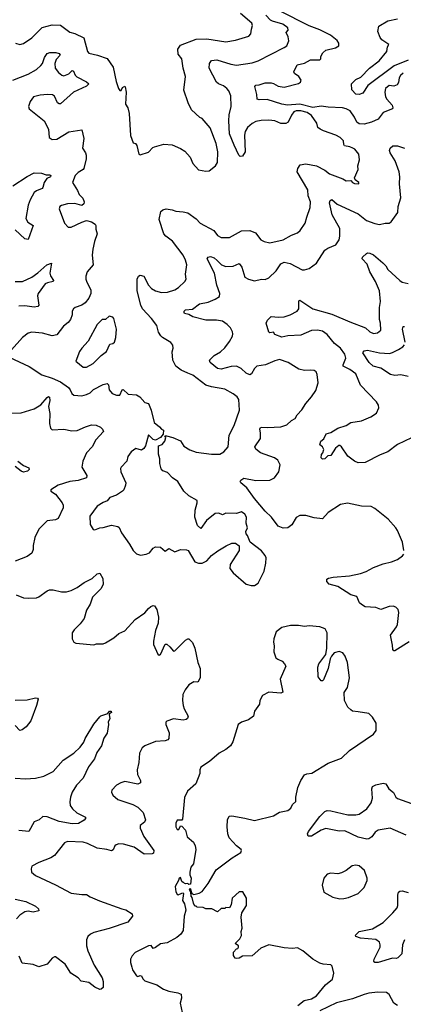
# Model space of a CAD drawing. Extents: x 1954683 to 2060285, y 904798 to 1016299.
# Tile 425 of 472: x 2023113 to 2026335, y 990055 to 998323. Entities that reach past the tile are written whole.
import ezdxf

# ---------------------------------------------------------------- set-up
doc = ezdxf.new("R2010")
doc.units = 0

msp = doc.modelspace()

# ---------------------------------------------------------------- linework, layer by layer
at = {"layer": '0CON10XD'}
for points in [[(2024705, 997053.3), (2024758.8, 997095), (2024774.2, 997125), (2024778.5, 997215), (2024762.5, 997285), (2024714, 997415), (2024645, 997493.3), (2024625, 997503.3), (2024556.7, 997565), (2024526.7, 997625), (2024491.2, 997731.2), (2024505.7, 997845), (2024485.5, 997915), (2024474.5, 997995), (2024444.5, 998035), (2024440.4, 998075), (2024465, 998109.5), (2024595, 998159.2), (2024685, 998163.3), (2024845, 998138.6), (2024925, 998152), (2025036.7, 998185), (2025053.8, 998205), (2025060, 998245), (2025069.2, 998275), (2025063.3, 998295), (2024966.5, 998375)], [(2026335, 997874.6), (2026310.4, 997855), (2026299.2, 997835), (2026294.6, 997795), (2026282.9, 997775), (2026255, 997764.6), (2026215, 997770.6), (2026185.7, 997745), (2026178.6, 997715), (2026184.5, 997675), (2026195.5, 997655), (2026240.9, 997605), (2026247.7, 997582.3), (2026245, 997574.6), (2026165.6, 997545), (2026125, 997487.7), (2026067.6, 997462.4), (2026005, 997446.8), (2025965, 997448.6), (2025945, 997462.5), (2025925.2, 997505.2), (2025888.7, 997558.7), (2025855, 997575.4), (2025822.9, 997582.9), (2025705, 997587.9), (2025645, 997597.5), (2025575, 997584.8), (2025465, 997615.2), (2025363.5, 997606.5), (2025315, 997614.2), (2025192.4, 997652.4), (2025125, 997649.5), (2025107.1, 997657.1), (2025105.7, 997695), (2025086.7, 997763.3), (2025095, 997773.3), (2025124.1, 997775.9), (2025175, 997794), (2025225, 997792), (2025245, 997787.5), (2025284.6, 997764.6), (2025335, 997756.2), (2025455, 997786.2), (2025470.5, 997799.5), (2025476, 997815), (2025457.5, 997845), (2025421.3, 997871.3), (2025415.7, 997885), (2025444.4, 997945), (2025505, 997959.1), (2025555, 997987.1), (2025633.9, 997986.1), (2025641.2, 997995), (2025643, 998013), (2025660, 998045), (2025685, 998066.2), (2025765, 998088), (2025793.3, 998105), (2025794, 998125), (2025779.1, 998149.1), (2025722.8, 998192.8), (2025635, 998239.1), (2025545, 998270.7), (2025295, 998396.6)], [(2025085, 993572.5), (2025115, 993590), (2025165, 993692.5), (2025180.7, 993759.3), (2025181.9, 993805), (2025174.3, 993825), (2025145, 993864), (2025050, 993935), (2025025, 993992.5), (2025014, 994005), (2025012.5, 994025), (2025025.6, 994055), (2025013.8, 994096.2), (2025016.9, 994145), (2025005, 994170), (2024975, 994190), (2024933.6, 994176.4), (2024845, 994178), (2024815, 994166.2), (2024785, 994178.8), (2024755, 994176.2), (2024683, 994117), (2024635, 994050), (2024606.4, 994076.4), (2024584.3, 994145), (2024585.8, 994205), (2024603.8, 994265), (2024602.5, 994285), (2024535, 994323.8), (2024491.2, 994365), (2024440, 994445), (2024396.2, 994476.2), (2024355, 994522), (2024314.3, 994534.3), (2024300.8, 994550.8), (2024290, 994595), (2024291.2, 994635), (2024280, 994675), (2024280, 994745), (2024310, 994755), (2024332.5, 994785), (2024340, 994815), (2024331.7, 994828.3), (2024345, 994830), (2024400, 994815), (2024465, 994786.2), (2024492.1, 994742.1), (2024540.9, 994710.9), (2024595, 994690.8), (2024724.4, 994674.4), (2024795, 994675.8), (2024826.7, 994695), (2024862.7, 994737.3), (2024873.3, 994835), (2024914.2, 994915), (2024960, 995045), (2024953.9, 995133.9), (2024938.8, 995155), (2024905, 995182), (2024835, 995220.5), (2024725, 995239.4), (2024675.3, 995255.3), (2024567.2, 995337.2), (2024525.9, 995354.1), (2024468.8, 995378.8), (2024424, 995415), (2024398.6, 995465), (2024394.4, 995535), (2024402.2, 995565), (2024398.9, 995588.9), (2024382, 995612), (2024313.6, 995653.6), (2024298.9, 995668.9), (2024278.9, 995698.9), (2024264.5, 995755), (2024220, 995815), (2024144.3, 995894.3), (2024129.7, 995925), (2024098.8, 996045), (2024100, 996145), (2024111.2, 996168.8), (2024125, 996178), (2024155, 996168.8), (2024195.6, 996095), (2024221.4, 996065), (2024255, 996047.5), (2024305, 996033.6), (2024355.5, 996034.5), (2024415, 996056), (2024446.7, 996075), (2024500, 996125), (2024510, 996145), (2024506.2, 996185), (2024515.7, 996264.3), (2024505.9, 996304.1), (2024486.9, 996345), (2024397.5, 996462.5), (2024340.6, 996505), (2024324.6, 996524.6), (2024284.5, 996644.5), (2024297.8, 996712.2), (2024315, 996726.7), (2024344.1, 996735.9), (2024395, 996727.1), (2024425, 996714.5), (2024485, 996711.1), (2024525, 996701.9), (2024595, 996651.9), (2024628, 996615), (2024742.4, 996552.4), (2024775, 996512), (2024805, 996492.9), (2024875, 996492.9), (2024975, 996549.2), (2025045, 996553.8), (2025092.8, 996532.8), (2025138.8, 996475), (2025165, 996461.4), (2025215, 996449.4), (2025326.4, 996473.6), (2025395, 996514), (2025446.6, 996533.4), (2025468.3, 996551.7), (2025510.8, 996615), (2025525.6, 996665.6), (2025553.3, 996745), (2025554.5, 996794.5), (2025535.5, 996845), (2025533.3, 996895), (2025443.5, 997045), (2025449.4, 997075), (2025468.8, 997105), (2025515, 997112.5), (2025605, 997096.9), (2025675, 997059.2), (2025715, 997029.2), (2025826.6, 996986.6), (2025855, 996970), (2025895, 996972.5), (2025907, 996957), (2025925, 996947.5), (2025960, 996945), (2025960, 996955), (2025929.3, 996979.3), (2025926.2, 996995), (2025955.6, 997065), (2025954, 997095), (2025965.9, 997145.9), (2025962.5, 997195), (2025926.7, 997235), (2025910, 997245), (2025886.3, 997256.3), (2025841.4, 997265), (2025834, 997275), (2025833.8, 997305), (2025804.1, 997334.1), (2025767.5, 997355), (2025665, 997389.2), (2025636.7, 997405), (2025618, 997418), (2025607.8, 997455), (2025565, 997518.2), (2025527.5, 997545), (2025475, 997559.3), (2025435, 997558.2), (2025415, 997548.8), (2025395, 997522.9), (2025367.5, 997462.5), (2025349.2, 997450.8), (2025305, 997451.9), (2025256.1, 997473.9), (2025205, 997478.9), (2025142.4, 997477.6), (2025095, 997468.1), (2025065, 997452.9), (2025025, 997416.9), (2025005.5, 997385), (2025000, 997355), (2025008.1, 997215), (2024985, 997176.7), (2024965, 997173.3), (2024954.4, 997184.4), (2024915, 997268.6), (2024875.8, 997365), (2024868.8, 997475), (2024872.5, 997525), (2024889.6, 997595), (2024885.4, 997685), (2024868.5, 997725), (2024852.9, 997745), (2024825, 997766.7), (2024783.5, 997783.5), (2024765, 997799.2), (2024704, 997915), (2024706.2, 997955), (2024725, 997981.2), (2024767.5, 997985), (2024885, 997949.3), (2024935, 997941.3), (2025065, 997961.5), (2025115, 997978.2), (2025335, 998089.4), (2025355.6, 998105), (2025373.9, 998146.1), (2025368.5, 998178.5), (2025350, 998215), (2025368, 998235), (2025365.6, 998255), (2025324.2, 998285), (2025235, 998310.5), (2025220.2, 998320.2), (2025180.1, 998360.1)], [(2026375, 997982.6), (2026258.8, 997935), (2026038.1, 997771.9), (2025993.8, 997705), (2025965, 997694.2), (2025936.8, 997696.8), (2025902.5, 997735), (2025900.8, 997785), (2025935, 997822.2), (2025978.4, 997841.6), (2026050, 997915), (2026132, 997978), (2026197.1, 998055), (2026202, 998095), (2026213.8, 998115), (2026155, 998154.6), (2026140.6, 998175), (2026119.6, 998225), (2026130, 998270), (2026205, 998314.6), (2026285, 998330.6)], [(2023077.5, 998125), (2023115, 998113.8), (2023145, 998123.8), (2023215, 998172), (2023301.1, 998258.9), (2023385, 998281.1), (2023456.6, 998276.6), (2023535, 998217.5), (2023576.1, 998206.1), (2023650.9, 998170.9), (2023682.9, 998055), (2023692.4, 998042.4), (2023765.7, 998025.7), (2023846.6, 997996.6), (2023896.9, 997925), (2023923, 997803), (2023943.3, 997745), (2023955, 997727.5), (2023965, 997727.5), (2023976.7, 997755), (2023995, 997763.8), (2023999.1, 997759.1), (2024007.5, 997715), (2024002.5, 997615), (2024022.3, 997582.3), (2024031.5, 997535), (2024045, 997350), (2024065, 997290), (2024085, 997282.5), (2024096.8, 997266.8), (2024115, 997193.8), (2024125, 997188.8), (2024195, 997211.2), (2024230.8, 997249.2), (2024244.2, 997255.8), (2024325, 997278), (2024392.5, 997272.5), (2024465, 997242.9), (2024499.7, 997219.7), (2024545, 997167.5), (2024566.4, 997116.4), (2024615, 997063.3), (2024675, 997050), (2024705, 997053.3)], [(2023055, 997815.6), (2023185, 997864.6), (2023255, 997903.8), (2023291.7, 997938.3), (2023304.7, 997955.3), (2023321.1, 998005), (2023345, 998040.8), (2023365, 998049.2), (2023417.3, 998047.3), (2023445, 998038.8), (2023453.8, 998025), (2023420, 997990), (2023408.5, 997955), (2023411.1, 997915), (2023438.9, 997878.9), (2023467.6, 997857.6), (2023485, 997853.3), (2023525, 997870), (2023555, 997897.5), (2023565, 997891.2), (2023578.9, 997858.9), (2023593, 997843), (2023675, 997802), (2023693.8, 997785), (2023673.8, 997765), (2023566, 997714), (2023455, 997618), (2023445, 997616.2), (2023431.2, 997625), (2023405, 997680), (2023387.7, 997692.3), (2023346.4, 997696.4), (2023285, 997690.8), (2023229.4, 997675), (2023201.5, 997635), (2023187.5, 997595), (2023192.5, 997575), (2023317.5, 997475), (2023354, 997405), (2023360, 997335), (2023385, 997317.5), (2023425, 997320), (2023525, 997381.1), (2023635, 997397.5), (2023651.2, 997325), (2023640, 997245), (2023665.5, 997205.5), (2023670.6, 997185), (2023670, 997155), (2023651.4, 997075), (2023645, 997064.2), (2023605, 997039.2), (2023580, 997015), (2023557.5, 996955), (2023599.3, 996889.3), (2023612, 996855), (2023644, 996825), (2023654, 996795), (2023652, 996778), (2023635, 996763.3), (2023575, 996778.9), (2023514.3, 996775.7), (2023465, 996763.8), (2023450, 996755), (2023443.3, 996735), (2023490, 996615), (2023520, 996580), (2023545, 996580), (2023635, 996623.3), (2023675, 996636.2), (2023717.5, 996625), (2023746.4, 996606.4), (2023752.5, 996595), (2023751.2, 996565), (2023764.2, 996525), (2023740.2, 996459.8), (2023726.9, 996395), (2023722.9, 996345), (2023729.2, 996265), (2023680.8, 996205), (2023669.5, 996170.5), (2023669.2, 996145), (2023677.9, 996117.9), (2023710, 996055), (2023710.6, 996025), (2023694.4, 995985), (2023663.9, 995946.1), (2023634, 995925), (2023580, 995905), (2023565, 995893.8), (2023554.4, 995875), (2023553.3, 995845), (2023540.6, 995805), (2023519.7, 995780.3), (2023480.3, 995749.7), (2023425, 995676.7), (2023385, 995668.8), (2023305, 995692.2), (2023215, 995700), (2023185, 995690.8), (2023136.8, 995653.2), (2023045, 995550)], [(2026340, 993865), (2026328, 993935), (2026285.8, 994035), (2026271.2, 994055), (2026208.9, 994128.9), (2026095, 994218), (2026065, 994234.2), (2025985, 994236.9), (2025865.9, 994264.1), (2025807, 994253), (2025705, 994183.8), (2025657.3, 994132.7), (2025585, 994138.6), (2025515, 994159.4), (2025465, 994160), (2025435, 994143.8), (2025398.8, 994081.2), (2025365, 994056.2), (2025325, 994054), (2025285, 994071.2), (2025227.5, 994145), (2025174.6, 994194.6), (2025085, 994302.5), (2025020.9, 994390.9), (2024970, 994435), (2024965.8, 994445), (2024970, 994455), (2024995, 994474.2), (2025095, 994452.7), (2025215, 994455.6), (2025252, 994475), (2025290.8, 994525), (2025300, 994585), (2025280, 994625), (2025252.8, 994642.8), (2025135.5, 994685.5), (2025095, 994716.7), (2025088.8, 994735), (2025134.3, 994805), (2025136.6, 994853.4), (2025130.6, 994885), (2025135, 994897.5), (2025147.9, 994902.1), (2025195, 994897.5), (2025306.6, 994903.4), (2025357.6, 994922.4), (2025395, 994958), (2025426.7, 994975), (2025443.3, 995005), (2025483.4, 995046.6), (2025515, 995098.8), (2025565, 995156.2), (2025599.7, 995210.3), (2025620, 995275), (2025612.5, 995345), (2025602.5, 995365), (2025585, 995376.7), (2025555, 995381.2), (2025505, 995378), (2025457.7, 995387.7), (2025366.7, 995445), (2025295, 995468.6), (2025255, 995458.1), (2025176.2, 995423.8), (2025105, 995412.5), (2025084, 995395), (2025060.3, 995349.7), (2025045, 995340), (2025015.8, 995355), (2024972.5, 995395), (2024935, 995414.5), (2024889.1, 995410.9), (2024805, 995388.9), (2024773.7, 995393.7), (2024714, 995445), (2024706, 995465), (2024746.6, 995503.4), (2024799.2, 995535), (2024835, 995568.6), (2024875, 995620), (2024899.5, 995665), (2024903.6, 995685), (2024901.2, 995701.2), (2024882.2, 995735), (2024855, 995764.4), (2024815, 995792.1), (2024765, 995799.6), (2024675, 995799.4), (2024566.8, 995826.8), (2024535, 995846.7), (2024497.5, 995855), (2024493.8, 995865), (2024493.8, 995875), (2024505, 995885.8), (2024565, 995893.3), (2024622.9, 995937.1), (2024695, 995951.2), (2024755, 995975.6), (2024790, 996000), (2024793.5, 996025), (2024767.9, 996095), (2024749.2, 996195), (2024687.1, 996315), (2024695, 996330), (2024715, 996335.6), (2024745, 996322.7), (2024770.5, 996300.5), (2024807.1, 996265), (2024845, 996250.5), (2024905, 996253.5), (2024955.6, 996275.6), (2024977.8, 996245), (2025005, 996162.5), (2025034.6, 996144.6), (2025085, 996130), (2025143.9, 996143.9), (2025175, 996140.8), (2025205, 996154.2), (2025267, 996213), (2025305, 996271.9), (2025335, 996286.2), (2025385, 996275.5), (2025485, 996222.5), (2025505, 996222), (2025545, 996234), (2025605, 996278.8), (2025675, 996386.9), (2025701.2, 996405), (2025767.3, 996432.7), (2025795.7, 996475), (2025802.2, 996505), (2025801.2, 996571.2), (2025738.2, 996685), (2025713.8, 996785), (2025719.2, 996805), (2025735, 996812.5), (2025780, 996775), (2025955, 996692.1), (2026025, 996637.1), (2026095, 996612), (2026135, 996603.3), (2026183.6, 996613.6), (2026215, 996613.3), (2026233.9, 996626.1), (2026288, 996705), (2026292.9, 996755), (2026314, 996826), (2026302.3, 996945), (2026305.7, 997005), (2026298.8, 997045), (2026266.7, 997136.7), (2026223.3, 997205), (2026217.5, 997225), (2026224.4, 997245.6), (2026246.7, 997265), (2026286.7, 997265), (2026343.6, 997243.6)], [(2023055, 996927.8), (2023175, 997007.3), (2023235, 997038), (2023295, 997034.4), (2023335, 997021.1), (2023365, 997019.5), (2023374, 997015), (2023372.5, 997005), (2023341.3, 996988.7), (2023318.6, 996955), (2023308.6, 996915), (2023300.6, 996905), (2023254.2, 996885.8), (2023235, 996871.1), (2023200.4, 996809.6), (2023183.4, 996765), (2023166, 996655), (2023181.7, 996621.8), (2023227.5, 996595), (2023185, 996476.2), (2023155, 996483.8), (2023075, 996558.4)], [(2026405, 994812.9), (2026287.1, 994755), (2026205.3, 994694.7), (2026140.2, 994669.8), (2026015, 994605.7), (2025955, 994600.8), (2025925, 994616), (2025868.6, 994658.6), (2025815, 994737.5), (2025802.9, 994747.1), (2025793.3, 994746.7), (2025766, 994725), (2025725, 994663.3), (2025700.5, 994659.5), (2025675, 994636.2), (2025655, 994633.8), (2025646.2, 994645), (2025647.5, 994672.5), (2025660, 994685), (2025666.7, 994715), (2025657.5, 994735), (2025633.3, 994753.3), (2025640.8, 994785), (2025667.5, 994802.5), (2025685.6, 994844.4), (2025725, 994857.3), (2025785, 994891.8), (2025855, 994914.7), (2025895, 994941.6), (2025985, 994955.3), (2026062.7, 994987.3), (2026110.3, 995019.7), (2026128.6, 995065), (2026126.2, 995085), (2026108.8, 995115), (2025975.8, 995255), (2025935, 995348), (2025887.1, 995385), (2025830.9, 995415), (2025828.5, 995425), (2025851.5, 995481.5), (2025844.3, 995514.3), (2025806.6, 995565), (2025756.2, 995605), (2025695, 995680.5), (2025655, 995708.2), (2025615, 995716.2), (2025565, 995713.1), (2025475, 995673.5), (2025365, 995667.5), (2025315, 995656), (2025255, 995680), (2025245, 995700), (2025215, 995693.3), (2025205, 995700), (2025184.3, 995775), (2025195, 995800.8), (2025225, 995830.6), (2025285.4, 995825.4), (2025335, 995828.5), (2025385, 995844.6), (2025442.9, 995875), (2025457.5, 995895), (2025456.4, 995963.6), (2025465, 995968), (2025575, 995896.5), (2025735, 995850.5), (2025886.4, 995786.4), (2026016.2, 995735), (2026055, 995702.5), (2026085, 995688.6), (2026117.5, 995695), (2026146, 995715), (2026144, 995775), (2026134.2, 995805), (2026134.6, 995905), (2026144.5, 995955.5), (2026136.1, 996045), (2026101.8, 996125), (2026053.2, 996205), (2026030.9, 996270.9), (2025988.8, 996315), (2025991.2, 996328.8), (2026025, 996360), (2026035, 996365.6), (2026055, 996362.9), (2026085, 996348), (2026162.6, 996282.6), (2026188.6, 996255), (2026205.7, 996225), (2026305, 996133.3), (2026325, 996120), (2026375, 996106.7)], [(2023075, 996123.8), (2023137.5, 996125), (2023215, 996160), (2023265, 996196.7), (2023340, 996265), (2023379.3, 996279.3), (2023367.1, 996195), (2023372.8, 996172.8), (2023396, 996134), (2023393.3, 996125), (2023345.4, 996114.6), (2023327.5, 996105), (2023267.8, 996025), (2023261.5, 996005), (2023274.2, 995925.8), (2023264.4, 995915.6), (2023235, 995908.5), (2023155, 995919.6), (2023105, 995917.3)], [(2023675, 995404), (2023730, 995435), (2023796.4, 995503.6), (2023842, 995538), (2023871.5, 995598.5), (2023895, 995602.9), (2023908, 995615), (2023920.8, 995655), (2023926.2, 995725), (2023903.8, 995815), (2023895.7, 995825.7), (2023865, 995834.2), (2023835, 995806.2), (2023805, 995806.7), (2023765, 995763.3), (2023687.6, 995622.4), (2023634.1, 995565.9), (2023614.3, 995535.7), (2023583.3, 995455), (2023647.5, 995405), (2023675, 995404)], [(2026350.5, 995615), (2026327.5, 995725), (2026332.7, 995747.3), (2026345, 995746.7)], [(2026375, 995327.1), (2026315, 995340.3), (2026265, 995336.2), (2026228, 995345), (2026145, 995395.7), (2026082.5, 995415), (2026048.8, 995445), (2025995.7, 995525), (2026007.3, 995542.7), (2026035, 995547.1), (2026135.4, 995525.4), (2026219.2, 995520.8), (2026245, 995527.3), (2026295, 995552.7), (2026330.8, 995575), (2026346.1, 995593.9)], [(2023025, 995490), (2023192.2, 995412.2), (2023299.7, 995339.7), (2023385, 995312.5), (2023455, 995280.9), (2023522.5, 995235), (2023538.1, 995215), (2023550, 995185), (2023568.8, 995168.8), (2023635, 995164.4), (2023675, 995176.7), (2023705, 995191.1), (2023733, 995217), (2023815, 995261.1), (2023848.1, 995268.1), (2023858.3, 995258.3), (2023865.8, 995215), (2023890, 995185), (2023925, 995171.4), (2023955, 995169.2), (2023974.6, 995215.4), (2023983.2, 995216.8), (2024025, 995178.1), (2024093.9, 995173.9), (2024122.5, 995155), (2024165, 995107.5), (2024195, 995100), (2024216.1, 995043.9), (2024241.7, 994941.7), (2024286.7, 994905), (2024303.6, 994883.6), (2024320, 994875), (2024318.3, 994841.7), (2024296.2, 994813.8), (2024255, 994792.5), (2024235, 994797.5), (2024195, 994837.5), (2024168.6, 994745), (2024156.6, 994723.4), (2024135, 994709.2), (2024088.8, 994721.2), (2024050, 994695), (2024022.5, 994655), (2024013.8, 994615), (2023964.5, 994565.5), (2023960.8, 994555), (2023962.5, 994525), (2024003.3, 994435), (2024002.2, 994415), (2023987.5, 994375), (2023977.2, 994362.8), (2023925, 994331.4), (2023869.1, 994310.9), (2023848, 994282), (2023815, 994269.4), (2023762.6, 994237.4), (2023702.5, 994155), (2023703.8, 994085), (2023731.2, 994041.2), (2023745, 994038.8), (2023786.4, 994056.4), (2023815, 994058.8), (2023885, 994078.8), (2023937.7, 994067.7), (2023948.8, 994058.8), (2023968.8, 994015), (2024035, 993920), (2024066.7, 993865), (2024095, 993838.8), (2024126.4, 993826.4), (2024175, 993833.8), (2024202.7, 993847.3), (2024235, 993886), (2024255, 993896.2), (2024295, 993893.8), (2024335, 993860), (2024365, 993881.4), (2024415, 993855.7), (2024465, 993873.8), (2024515, 993872.5), (2024527.5, 993865), (2024585, 993770), (2024615, 993758.8), (2024645, 993758.8), (2024685, 993780), (2024725, 993823.3), (2024777.7, 993862.3), (2024847.5, 993905), (2024895, 993928), (2024925, 993926.2), (2024956.2, 993905), (2024956.2, 993865), (2024881.7, 993748.3), (2024877.5, 993715), (2024907, 993677), (2025014.2, 993584.2), (2025057, 993573), (2025085, 993572.5)], [(2023035, 995020), (2023125, 995021.8), (2023235, 995054.5), (2023290.7, 995089.3), (2023345, 995151.4), (2023355, 995158), (2023364.2, 995154.2), (2023367.6, 995125), (2023356.1, 995075), (2023365.6, 995015), (2023363, 994933), (2023371.7, 994891.7), (2023385, 994880), (2023485, 994885.7), (2023550.6, 994870.6)], [(2023550.6, 994870.6), (2023595, 994874.3), (2023665, 994905.6), (2023715, 994920), (2023755, 994916.9), (2023791.5, 994901.5), (2023809.2, 994885), (2023816, 994865), (2023751.4, 994795), (2023722.6, 994737.4), (2023672.9, 994685), (2023644.2, 994615), (2023635.8, 994565), (2023675.7, 994495), (2023674, 994475), (2023605, 994454.6), (2023535, 994443.8), (2023435, 994414.2), (2023373.8, 994375), (2023375, 994363.3), (2023415, 994338.8), (2023470, 994265), (2023478.9, 994245), (2023478.9, 994225), (2023435, 994133.1), (2023415, 994124.4), (2023345, 994115.6), (2023275, 994045.8), (2023239.5, 993975), (2023227.1, 993907.1), (2023227, 993873), (2023215, 993842), (2023175, 993815.7), (2023073.8, 993776.2)], [(2023098.2, 994615), (2023145, 994578.1), (2023188.8, 994558.8), (2023193.3, 994545), (2023177.6, 994532.4), (2023145, 994524.5), (2023125, 994531.5), (2023075, 994570.3)], [(2026385, 993098), (2026265, 993022), (2026254.2, 993024.2), (2026246.2, 993035), (2026245, 993070), (2026226.7, 993155), (2026277.5, 993225), (2026285.8, 993245), (2026296.7, 993345), (2026290.7, 993370.7), (2026270.7, 993390.7), (2026248.3, 993398.3), (2026216.4, 993396.4), (2026145, 993370), (2026105, 993385.7), (2026015, 993391.2), (2025985, 993412.5), (2025966.4, 993426.4), (2025945, 993480), (2025895, 993492), (2025785, 993564.2), (2025713, 993583), (2025693.3, 993605), (2025692.5, 993625), (2025706.1, 993633.9), (2025747, 993643), (2025883.2, 993653.2), (2025975, 993673.3), (2026021.7, 993688.3), (2026085, 993722.9), (2026165, 993754.2), (2026235, 993770), (2026285, 993790.8), (2026329.1, 993820.9), (2026338, 993835)], [(2023084.3, 993494.3), (2023145, 993468.6), (2023185, 993464.2), (2023255, 993469.2), (2023275, 993475.8), (2023342.7, 993527.3), (2023362.5, 993535), (2023395, 993534.5), (2023465, 993518.1), (2023505, 993519.4), (2023545, 993529.5), (2023595, 993555.5), (2023655, 993597.9), (2023720.5, 993629.5), (2023765, 993670.8), (2023785, 993676.2), (2023810.7, 993630.7), (2023815, 993580), (2023794.4, 993545), (2023725.7, 993475), (2023706.2, 993413.8), (2023674.5, 993365.5), (2023654, 993295), (2023621.4, 993248.6), (2023570.3, 993199.7), (2023553.8, 993175), (2023553.6, 993123.6), (2023567, 993097), (2023585, 993087.5), (2023735, 993072.5), (2023758.3, 993081.7), (2023815, 993082.5), (2023835, 993090), (2023905, 993131.2), (2023945, 993168.8), (2023995, 993191.2), (2024083.8, 993285), (2024165, 993340.8), (2024195, 993378), (2024215, 993395.8), (2024235, 993403.8), (2024245, 993400), (2024265, 993370), (2024277.9, 993305), (2024275.5, 993254.5), (2024254.4, 993195), (2024236.2, 993105), (2024236.7, 993075), (2024272.5, 992995), (2024285, 992987.5), (2024295, 992992.5), (2024335, 993080), (2024348.3, 993078.3), (2024375, 993056.2), (2024405, 993020), (2024415, 993022.5), (2024505, 993113.3), (2024525, 993122.5), (2024535, 993122.5), (2024565, 993092.5), (2024584, 993045), (2024610, 992925), (2024629.3, 992875), (2024628, 992795), (2024610.5, 992759.5), (2024575, 992761.4), (2024535, 992737.5), (2024502, 992695), (2024484.3, 992655.7), (2024479.2, 992605), (2024485.7, 992565), (2024494.4, 992535), (2024528, 992475), (2024523.8, 992455), (2024512.5, 992445), (2024485, 992440.6), (2024405, 992453.3), (2024347.7, 992432.3), (2024341.2, 992425), (2024339.2, 992405), (2024367.9, 992335), (2024364.3, 992285.7), (2024358, 992275), (2024335, 992267.5), (2024255, 992261.4), (2024164.1, 992225.9), (2024141.2, 992208.8), (2024118, 992165), (2024112.5, 992085), (2024098.5, 992025), (2024103.3, 991985), (2024128.6, 991935), (2024126.5, 991913.5), (2024105, 991904.5), (2023995, 991924.4), (2023963.3, 991915), (2023927.5, 991895), (2023886.1, 991853.9), (2023883.8, 991835), (2023895, 991810), (2023937.5, 991775), (2024062.1, 991732.1), (2024105, 991708.9), (2024149.2, 991665), (2024170, 991605), (2024160.8, 991585), (2024125.8, 991555), (2024125.6, 991535), (2024155, 991464.3), (2024238.6, 991345), (2024236.4, 991323.6), (2024225, 991317.1), (2024157.5, 991315), (2024075, 991372.9), (2023985, 991400.6), (2023945, 991402.9), (2023923.3, 991395), (2023912, 991385), (2023898.2, 991351.8), (2023885, 991342.9), (2023845, 991355.6), (2023765, 991365.6), (2023681.2, 991405), (2023645, 991415.4), (2023515, 991420.9), (2023488.3, 991411.7), (2023406.4, 991303.6), (2023373.8, 991283.8), (2023275, 991246.2), (2023216.1, 991213.9), (2023208.3, 991191.7), (2023211.2, 991165), (2023245, 991136.2), (2023415, 991058.6), (2023545, 990988.6), (2023635, 990976), (2023675, 990978), (2023705, 990958), (2023782.7, 990922.7), (2023970, 990855), (2024005, 990848.8), (2024056.7, 990815), (2024060, 990795), (2024022.5, 990745), (2023865, 990690), (2023735, 990658.2), (2023708, 990645), (2023685.5, 990624.5), (2023674.4, 990595), (2023673.3, 990545), (2023684.5, 990505), (2023737.5, 990382.5), (2023805, 990276.2), (2023814.2, 990245), (2023813.3, 990196.7), (2023798.3, 990181.7), (2023785, 990180), (2023745, 990198.5), (2023695, 990238.1), (2023628.7, 990248.7), (2023605, 990277.1), (2023541.4, 990315), (2023495, 990391.8), (2023415, 990452.9), (2023405, 990454.2), (2023386.7, 990443.3), (2023345, 990391.4), (2023275, 990368.6), (2023225, 990387.8), (2023135, 990400), (2023108.3, 990458.3)], [(2025450, 990045), (2025502.3, 990087.7), (2025565, 990101.2), (2025606.7, 990125), (2025681.7, 990218.3), (2025738.8, 990265), (2025752.5, 990315), (2025736.2, 990375), (2025725, 990386.2), (2025662.3, 990392.3), (2025635, 990401.2), (2025575, 990434), (2025490, 990505), (2025445, 990527.5), (2025405, 990522.9), (2025335, 990527.5), (2025205, 990553.8), (2025137, 990527), (2025065, 990462), (2024985, 990457.5), (2024955, 990442.5), (2024935, 990440), (2024923.3, 990443.3), (2024908.8, 990465), (2024907.5, 990492.5), (2024935, 990520), (2024946.4, 990523.6), (2024950, 990535), (2024950, 990545), (2024922.5, 990565), (2024962.5, 990605), (2024976.4, 990633.6), (2024973.3, 990665), (2024982.5, 990695), (2024972.5, 990785), (2024978.3, 990821.7), (2025017.5, 990885), (2025017, 990947), (2024988.3, 990998.3), (2024955, 991000), (2024896.7, 990945), (2024889.3, 990890.7), (2024876.4, 990863.6), (2024845, 990867.5), (2024835, 990860), (2024805, 990860), (2024775, 990832.5), (2024726.4, 990856.4), (2024675, 990857.5), (2024655, 990867.5), (2024605, 990870), (2024595, 990880), (2024585, 990880), (2024573, 990903), (2024561.7, 990951.7), (2024553, 990963), (2024550, 990995), (2024540, 991015), (2024545, 991030), (2024560, 990985), (2024575, 990977.5), (2024621.7, 990988.3), (2024645, 991002.5), (2024695, 991070), (2024762.5, 991185), (2024896.7, 991285), (2024970.7, 991329.3), (2024976.7, 991345), (2024972.5, 991355), (2024934.1, 991384.1), (2024872, 991452), (2024860, 991485), (2024856.2, 991545), (2024858.8, 991605), (2024872.5, 991635), (2024895, 991637.1), (2025005, 991618), (2025085, 991597.5), (2025245, 991637.5), (2025295, 991667.5), (2025365, 991683.3), (2025389.5, 991700.5), (2025405, 991732.5), (2025433.6, 991756.4), (2025433.1, 991795), (2025447.8, 991875), (2025475, 991934), (2025505, 991980.8), (2025525, 991991.4), (2025565.5, 991994.5), (2025705, 992080), (2025815, 992121.2), (2025883.8, 992185), (2026085, 992323.3), (2026106.7, 992355), (2026106.7, 992415), (2026076.1, 992466.1), (2026045, 992496.7), (2025955, 992512), (2025907.7, 992517.7), (2025895, 992526.2), (2025869.7, 992549.7), (2025840, 992605), (2025838, 992672), (2025866, 992715), (2025883.3, 992795), (2025866.2, 992925), (2025847.7, 992977.7), (2025827.5, 993005), (2025795, 993018.8), (2025755, 993006), (2025731.7, 992978.3), (2025721.2, 992955), (2025702.5, 992875), (2025665, 992780), (2025655, 992770), (2025645, 992770), (2025620, 992805), (2025616.7, 992885), (2025626.7, 992915), (2025685, 992992.5), (2025693.6, 993046.4), (2025696.1, 993173.9), (2025677.3, 993207.3), (2025635, 993226), (2025545, 993233.8), (2025505, 993228.8), (2025453.9, 993236.1), (2025386.1, 993236.1), (2025315, 993220), (2025266.4, 993183.6), (2025246.2, 993125), (2025244, 993095), (2025251.2, 993065), (2025246.7, 993015), (2025263.8, 992965), (2025282, 992952), (2025317.5, 992935), (2025337.5, 992915), (2025347.5, 992895), (2025300, 992785), (2025322.5, 992675), (2025305, 992666.7), (2025205, 992676.7), (2025152, 992648), (2025131.2, 992605), (2025125.9, 992574.1), (2025086.2, 992515), (2025076.7, 992475), (2025035, 992443.3), (2024975, 992423.8), (2024947.5, 992405), (2024902.3, 992257.7), (2024883.3, 992225), (2024845, 992193.8), (2024787.7, 992162.3), (2024707.5, 992095), (2024635, 992046.2), (2024626, 992025), (2024626.4, 991993.6), (2024591.2, 991905), (2024523.8, 991845), (2024498.2, 991791.8), (2024481.7, 991608.3), (2024475, 991600), (2024435, 991601.2), (2024423.8, 991575), (2024423.5, 991545), (2024435, 991523.3), (2024448.3, 991521.7), (2024465, 991552.5), (2024475, 991550), (2024505, 991517.5), (2024520.7, 991460.7), (2024572.5, 991415), (2024586.7, 991386.7), (2024592.9, 991355), (2024573.8, 991235), (2024551.2, 991205), (2024543.3, 991165), (2024542.5, 991142.5), (2024552.5, 991115), (2024547, 991063), (2024535, 991060), (2024525, 991070), (2024505, 991067.5), (2024485, 991076.7), (2024476.1, 991086.1), (2024465, 991120), (2024452.5, 991115), (2024447, 991093), (2024420, 991045), (2024425, 991000), (2024435, 990980), (2024445, 990973.8), (2024475, 990987.5), (2024485, 990990), (2024490, 990985), (2024480, 990925), (2024497.5, 990897.5), (2024508.8, 990845), (2024493.8, 990795), (2024486.2, 990675), (2024466.7, 990645), (2024433.4, 990616.6), (2024350.3, 990569.7), (2024295, 990563.1), (2024255, 990532.2), (2024235, 990524), (2024217.1, 990547.1), (2024194.3, 990545.7), (2024081.7, 990488.3), (2024057, 990463), (2024043.8, 990435), (2024044, 990405), (2024053.8, 990366.2), (2024060, 990345), (2024093, 990293), (2024105, 990288), (2024125, 990296), (2024135, 990293.8), (2024148.3, 990268.3), (2024165, 990252.5), (2024265, 990218.8), (2024321.7, 990181.7), (2024365, 990164), (2024442, 990152), (2024468.8, 990138.8), (2024473, 990107), (2024461.2, 990065), (2024478.6, 989985)], [(2023075, 992608.2), (2023175, 992610.6), (2023245, 992627.1), (2023262.5, 992625), (2023266.9, 992616.9), (2023255.6, 992565), (2023205.7, 992435), (2023168, 992385), (2023135, 992360), (2023115, 992354), (2023074, 992395)], [(2023075.9, 991954.1), (2023160.9, 991949.1), (2023245, 991953.8), (2023315, 991970), (2023395, 992008.6), (2023477.8, 992105), (2023566.9, 992165), (2023622.2, 992215), (2023651.5, 992255), (2023662.9, 992287.1), (2023735, 992406), (2023785, 992467.5), (2023795, 992476.7), (2023854.1, 992495.9), (2023867.5, 992515), (2023876.9, 992516.9), (2023882.5, 992515), (2023883.3, 992505), (2023866, 992494), (2023863.8, 992486.2), (2023869.4, 992455), (2023856.2, 992425), (2023860, 992405), (2023847, 992333), (2023820, 992290), (2023798.8, 992225), (2023760.3, 992169.7), (2023740.8, 992115), (2023689.8, 992050.2), (2023645.6, 991955), (2023589.2, 991895), (2023553.6, 991836.4), (2023540, 991795), (2023534.2, 991754.2), (2023537.5, 991725), (2023555.5, 991695.5), (2023592.1, 991662.1), (2023666.2, 991625), (2023666.2, 991615), (2023655, 991600.8), (2023606.3, 991573.7), (2023555, 991570.4), (2023445, 991590.9), (2023345, 991630), (2023308.7, 991631.3), (2023276, 991605), (2023235, 991585.8), (2023190, 991505), (2023105, 991513.3)], [(2026357.5, 991475), (2026225, 991532.7), (2026123.2, 991516.8), (2026099.6, 991500.4), (2026069.2, 991460.8), (2026045, 991444.3), (2026028.9, 991441.1), (2025955, 991459.2), (2025845, 991511.5), (2025795, 991510), (2025685, 991531.5), (2025643.8, 991516.2), (2025565, 991466.2), (2025536.7, 991466.7), (2025530, 991485), (2025538.8, 991505), (2025635, 991631.2), (2025675, 991672.5), (2025695, 991680.8), (2025725, 991679.4), (2025870, 991645), (2025935, 991645.4), (2025965, 991651.8), (2026028.1, 991695), (2026065, 991746.2), (2026076.7, 991785), (2026070.6, 991865), (2026076.9, 991883.1), (2026103.6, 991896.4), (2026165, 991911.4), (2026188, 991905), (2026212, 991865), (2026253.7, 991833.7), (2026271.4, 991795), (2026285, 991781.9), (2026405, 991740)], [(2025800.5, 990940.5), (2025835, 990944), (2025875, 990950.8), (2025955, 990984), (2026006.9, 991035), (2026031.4, 991095), (2026032.5, 991115), (2026008.7, 991178.7), (2025965, 991218), (2025935, 991224), (2025906.7, 991216.7), (2025855, 991178), (2025815, 991158), (2025785, 991151.2), (2025725, 991156.7), (2025695, 991147.5), (2025666.1, 991113.9), (2025653.3, 991055), (2025667.5, 990995), (2025744.2, 990954.2), (2025800.5, 990940.5)], [(2023075, 990937.1), (2023165, 990918), (2023245, 990878), (2023271.2, 990855), (2023275, 990840), (2023225, 990827.5), (2023185, 990837.1), (2023155, 990830), (2023115.5, 990804.5), (2023087.7, 990772.3)], [(2026344.3, 990595), (2026329.4, 990555), (2026322.5, 990477.5), (2026287.5, 990445), (2026275, 990440), (2026245, 990443.3), (2026125, 990404.5), (2026095.7, 990405.7), (2026087.3, 990417.3), (2026089.5, 990435), (2026139.6, 990535), (2026141.8, 990555), (2026135, 990575.8), (2026105, 990597.9), (2025975, 990609.2), (2025937.5, 990625), (2025932.5, 990635), (2025963.7, 990666.3), (2026075, 990688.5), (2026165, 990741.9), (2026247.6, 990822.4), (2026281.9, 990865), (2026289.5, 990885), (2026288.5, 990971.5), (2026295.8, 990995), (2026305, 991004.2), (2026325, 991008.6), (2026375, 990994.3)], [(2026285, 990044), (2026254.4, 990064.4), (2026215, 990136.7), (2026195, 990154), (2026122.1, 990157.9), (2026045, 990148.6), (2026006.1, 990136.1), (2025908.7, 990101.3), (2025775, 990065.6), (2025635, 990000.8)]]:
    msp.add_lwpolyline(points, dxfattribs=at)

doc.saveas('drawing.dxf')
